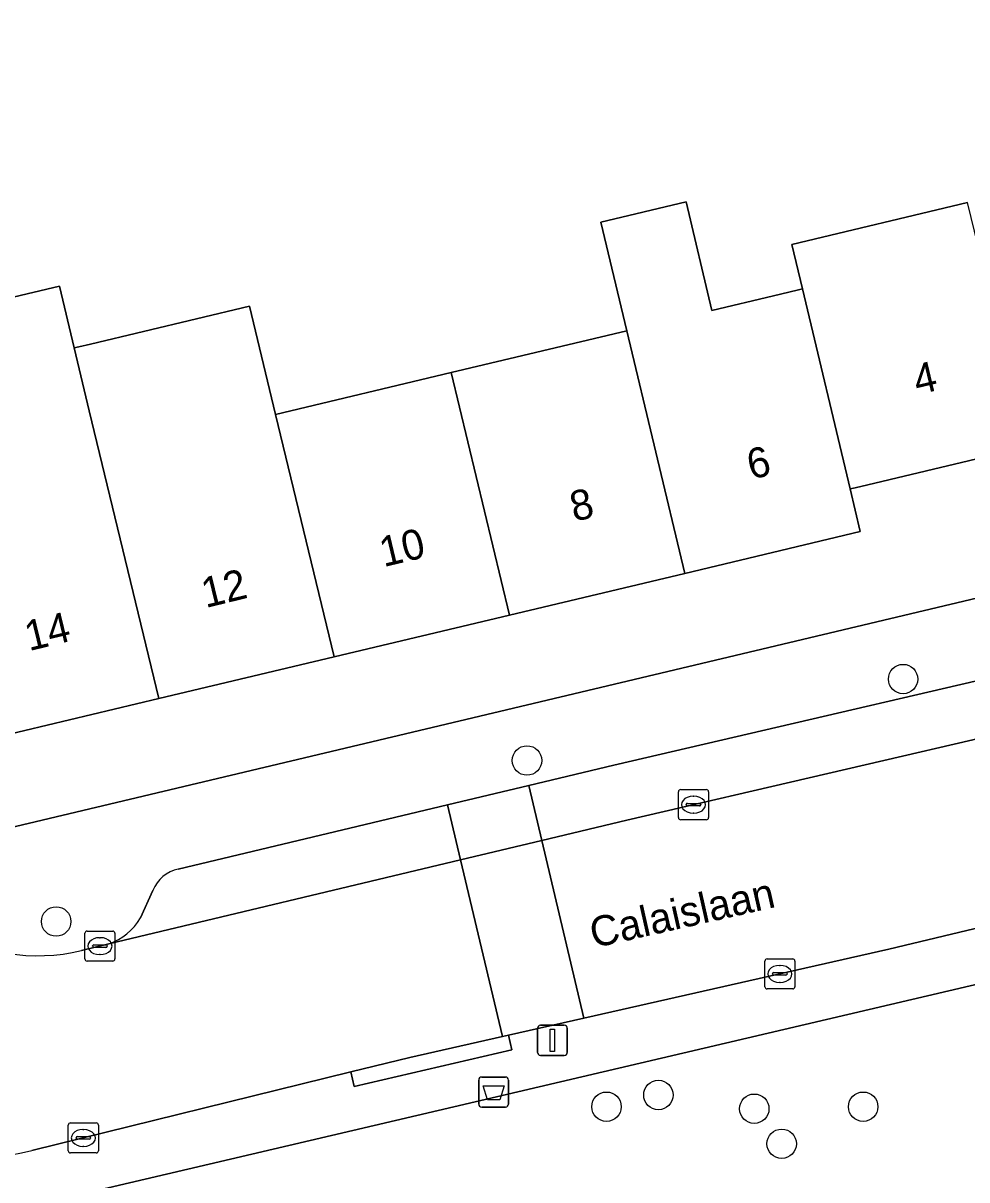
# Model space of a CAD drawing. Extents: x 158472 to 159562, y 388525 to 389606.
# Drawn here: x 159253.72 to 159285.1, y 388662.74 to 388701.19 of the extents above; entities that cross this region are included whole.
import ezdxf

# ---------------------------------------------------------------- set-up
doc = ezdxf.new("R2010")
doc.units = 0
for name, color, linetype in [('IMGEO_Afvalbak', 7, 'Continuous'), ('IMGEO_Boom', 7, 'Continuous'), ('IMGEO_Erf', 7, 'Continuous'), ('IMGEO_Kolk', 7, 'Continuous'), ('IMGEO_Lichtmast', 7, 'Continuous'), ('IMGEO_Openbare_ruimte_label', 7, 'Continuous'), ('IMGEO_Pand', 7, 'Continuous'), ('IMGEO_Pand_nummerreeks', 7, 'Continuous'), ('IMGEO_Parkeervlak_open', 7, 'Continuous'), ('IMGEO_Rijbaan_lokaal_open', 7, 'Continuous'), ('IMGEO_Voetpad_open', 7, 'Continuous')]:
    doc.layers.add(name, color=color, linetype=linetype)

msp = doc.modelspace()

# ---------------------------------------------------------------- linework, layer by layer
at = {"layer": 'IMGEO_Afvalbak'}
for p, q in [((159268.867, 388665.258), (159268.867, 388666.058)), ((159268.867, 388666.058), (159268.867, 388665.258)), ((159268.967, 388666.158), (159269.757, 388666.158)), ((159269.757, 388666.158), (159268.967, 388666.158)), ((159269.857, 388666.058), (159269.857, 388665.258)), ((159269.857, 388665.258), (159269.857, 388666.058)), ((159269.757, 388665.158), (159268.967, 388665.158)), ((159268.967, 388665.158), (159269.757, 388665.158))]:
    msp.add_line(p, q, dxfattribs=at)
msp.add_lwpolyline([(159269.01, 388665.872), (159269.714, 388665.872), (159269.565, 388665.402), (159269.159, 388665.402), (159269.01, 388665.872)], dxfattribs=at)
for centre, start, end in [((159268.967, 388666.058), 90, 180), ((159268.967, 388666.058), 90, 180), ((159269.757, 388666.058), 0, 90), ((159269.757, 388666.058), 360, 90), ((159268.967, 388665.258), 180, 270), ((159268.967, 388665.258), 180, 270), ((159269.757, 388665.258), 270, 0), ((159269.757, 388665.258), 270, 0)]:
    msp.add_arc(centre, 0.1, start, end, dxfattribs=at)
at = {"layer": 'IMGEO_Boom'}
for centre in [(159282.975, 388679.388), (159270.47, 388676.681), (159254.817, 388671.329), (159274.839, 388665.562), (159273.114, 388665.173), (159281.647, 388665.173), (159278.027, 388665.106), (159278.939, 388663.942)]:
    msp.add_circle(centre, 0.489, dxfattribs=at)
at = {"layer": 'IMGEO_Erf'}
for points in [[(159252.598, 388702.579), (159246.138, 388701.041), (159244.902, 388700.833), (159248.324, 388686.408), (159250.026, 388686.813), (159252.887, 388687.494), (159251.88, 388691.726), (159254.925, 388692.451), (159255.418, 388690.396), (159255.57, 388690.432), (159255.96, 388690.525), (159261.243, 388691.782), (159262.111, 388688.185), (159267.951, 388689.575), (159273.788, 388690.965), (159272.923, 388694.572), (159275.759, 388695.251), (159276.618, 388691.638), (159278.669, 388692.126), (159279.449, 388692.312), (159279.629, 388692.355), (159279.276, 388693.835), (159285.114, 388695.224)], [(159287.096, 388687.106), (159281.798, 388685.845), (159281.378, 388685.745), (159281.213, 388685.706), (159281.55, 388684.289), (159275.721, 388682.901), (159269.893, 388681.514), (159264.055, 388680.124), (159258.226, 388678.737), (159252.285, 388677.323), (159251.55, 388680.412), (159249.847, 388680.007), (159251.217, 388673.955), (159295.064, 388684.376)], [(159296.887, 388671.93), (159244.148, 388659.578), (159237.861, 388658.105), (159242.256, 388639.554), (159241.15, 388639.006), (159241.895, 388635.876), (159249.79, 388602.69), (159251.019, 388602.978), (159251.382, 388603.063), (159252.961, 388596.326), (159253.582, 388593.966)]]:
    msp.add_lwpolyline(points, dxfattribs=at)
at = {"layer": 'IMGEO_Kolk'}
for p, q in [((159275.506, 388674.787), (159275.506, 388675.639)), ((159275.581, 388675.713), (159276.433, 388675.713)), ((159276.507, 388675.639), (159276.507, 388674.787)), ((159275.808, 388675.256), (159276.206, 388675.256)), ((159275.994, 388675.493), (159276.019, 388675.493)), ((159275.765, 388675.207), (159275.765, 388675.219)), ((159276.203, 388675.17), (159275.805, 388675.17)), ((159276.017, 388674.933), (159275.992, 388674.933)), ((159276.249, 388675.219), (159276.249, 388675.207)), ((159276.433, 388674.713), (159275.581, 388674.713)), ((159255.847, 388671.012), (159256.699, 388671.012)), ((159255.772, 388670.086), (159255.772, 388670.938)), ((159256.26, 388670.792), (159256.285, 388670.792)), ((159256.773, 388670.938), (159256.773, 388670.086)), ((159256.031, 388670.506), (159256.031, 388670.518)), ((159256.469, 388670.469), (159256.071, 388670.469)), ((159256.074, 388670.555), (159256.472, 388670.555)), ((159256.283, 388670.232), (159256.258, 388670.232)), ((159256.515, 388670.518), (159256.515, 388670.506)), ((159256.699, 388670.012), (159255.847, 388670.012)), ((159278.377, 388669.161), (159278.377, 388670.013)), ((159278.452, 388670.087), (159279.304, 388670.087)), ((159278.865, 388669.867), (159278.89, 388669.867)), ((159279.378, 388670.013), (159279.378, 388669.161)), ((159278.636, 388669.581), (159278.636, 388669.593)), ((159279.074, 388669.544), (159278.676, 388669.544)), ((159278.679, 388669.63), (159279.077, 388669.63)), ((159279.12, 388669.593), (159279.12, 388669.581)), ((159279.304, 388669.087), (159278.452, 388669.087)), ((159278.888, 388669.307), (159278.863, 388669.307)), ((159255.221, 388663.709), (159255.221, 388664.561)), ((159255.296, 388664.635), (159256.148, 388664.635)), ((159256.222, 388664.561), (159256.222, 388663.709)), ((159255.48, 388664.129), (159255.48, 388664.141)), ((159255.918, 388664.092), (159255.52, 388664.092)), ((159255.523, 388664.178), (159255.921, 388664.178)), ((159255.709, 388664.415), (159255.734, 388664.415)), ((159255.964, 388664.141), (159255.964, 388664.129)), ((159255.732, 388663.855), (159255.707, 388663.855)), ((159256.148, 388663.635), (159255.296, 388663.635))]:
    msp.add_line(p, q, dxfattribs=at)
for points in [[(159275.506, 388674.787), (159275.506, 388675.639)], [(159275.581, 388675.713), (159276.433, 388675.713)], [(159276.507, 388675.639), (159276.507, 388674.787)], [(159276.433, 388674.713), (159275.581, 388674.713)], [(159255.847, 388671.012), (159256.699, 388671.012)], [(159255.772, 388670.086), (159255.772, 388670.938)], [(159256.773, 388670.938), (159256.773, 388670.086)], [(159256.699, 388670.012), (159255.847, 388670.012)], [(159278.377, 388669.161), (159278.377, 388670.013)], [(159278.452, 388670.087), (159279.304, 388670.087)], [(159279.378, 388670.013), (159279.378, 388669.161)], [(159279.304, 388669.087), (159278.452, 388669.087)], [(159255.221, 388663.709), (159255.221, 388664.561)], [(159255.296, 388664.635), (159256.148, 388664.635)], [(159256.222, 388664.561), (159256.222, 388663.709)], [(159256.148, 388663.635), (159255.296, 388663.635)]]:
    msp.add_lwpolyline(points, dxfattribs=at)
for centre, radius, start, end in [((159275.583, 388675.637), 0.0765, 91.552, 178.448), ((159275.583, 388675.637), 0.0765, 91.552, 178.448), ((159276.431, 388675.637), 0.0765, 1.552, 88.448), ((159276.431, 388675.637), 0.0765, 1.552, 88.448), ((159275.805, 388675.216), 0.0403, 85.8775, 175.7526), ((159276.21, 388675.218), 0.0386, 1.7309, 96.639), ((159275.802, 388675.206), 0.0366, 178.938, 274.7102), ((159276.206, 388675.213), 0.043, 264.8664, 352.4533), ((159275.583, 388674.789), 0.0765, 181.552, 268.448), ((159275.583, 388674.789), 0.0765, 181.552, 268.448), ((159276.431, 388674.789), 0.0765, 271.552, 358.448), ((159276.431, 388674.789), 0.0765, 271.552, 358.448), ((159255.849, 388670.936), 0.0765, 91.552, 178.448), ((159255.849, 388670.936), 0.0765, 91.552, 178.448), ((159256.697, 388670.936), 0.0765, 1.552, 88.448), ((159256.697, 388670.936), 0.0765, 1.552, 88.448), ((159256.071, 388670.515), 0.0403, 85.8775, 175.7526), ((159256.068, 388670.505), 0.0366, 178.938, 274.7102), ((159256.472, 388670.512), 0.043, 264.8664, 352.4533), ((159256.476, 388670.517), 0.0386, 1.7309, 96.639), ((159255.849, 388670.088), 0.0765, 181.552, 268.448), ((159255.849, 388670.088), 0.0765, 181.552, 268.448), ((159256.697, 388670.088), 0.0765, 271.552, 358.448), ((159256.697, 388670.088), 0.0765, 271.552, 358.448), ((159278.454, 388670.011), 0.0765, 91.552, 178.448), ((159278.454, 388670.011), 0.0765, 91.552, 178.448), ((159279.302, 388670.011), 0.0765, 1.552, 88.448), ((159279.302, 388670.011), 0.0765, 1.552, 88.448), ((159278.676, 388669.59), 0.0403, 85.8775, 175.7526), ((159278.673, 388669.58), 0.0366, 178.938, 274.7102), ((159279.077, 388669.587), 0.043, 264.8664, 352.4533), ((159279.081, 388669.592), 0.0386, 1.7309, 96.639), ((159278.454, 388669.163), 0.0765, 181.552, 268.448), ((159278.454, 388669.163), 0.0765, 181.552, 268.448), ((159279.302, 388669.163), 0.0765, 271.552, 358.448), ((159279.302, 388669.163), 0.0765, 271.552, 358.448), ((159255.298, 388664.559), 0.0765, 91.552, 178.448), ((159255.298, 388664.559), 0.0765, 91.552, 178.448), ((159256.146, 388664.559), 0.0765, 1.552, 88.448), ((159256.146, 388664.559), 0.0765, 1.552, 88.448), ((159255.52, 388664.138), 0.0403, 85.8775, 175.7526), ((159255.517, 388664.128), 0.0366, 178.938, 274.7102), ((159255.921, 388664.135), 0.043, 264.8664, 352.4533), ((159255.925, 388664.14), 0.0386, 1.7309, 96.639), ((159255.298, 388663.711), 0.0765, 181.552, 268.448), ((159255.298, 388663.711), 0.0765, 181.552, 268.448), ((159256.146, 388663.711), 0.0765, 271.552, 358.448), ((159256.146, 388663.711), 0.0765, 271.552, 358.448)]:
    msp.add_arc(centre, radius, start, end, dxfattribs=at)
for centre, major_axis, ratio, start_param, end_param in [((159275.993, 388675.213), (-0.387, 0.002), 0.722429, 4.712389, 7.853982), ((159276.018, 388675.213), (-0.39, 0.002), 0.717154, 1.570796, 4.712389), ((159256.259, 388670.512), (-0.387, 0.002), 0.722429, 4.712389, 7.853982), ((159256.284, 388670.512), (-0.39, 0.002), 0.717154, 1.570796, 4.712389), ((159278.864, 388669.587), (-0.387, 0.002), 0.722429, 4.712389, 7.853982), ((159278.889, 388669.587), (-0.39, 0.002), 0.717154, 1.570796, 4.712389), ((159255.708, 388664.135), (-0.387, 0.002), 0.722429, 4.712389, 7.853982), ((159255.733, 388664.135), (-0.39, 0.002), 0.717154, 1.570796, 4.712389)]:
    msp.add_ellipse(centre, major_axis=major_axis, ratio=ratio, start_param=start_param, end_param=end_param, dxfattribs=at)
at = {"layer": 'IMGEO_Lichtmast'}
for p, q in [((159270.819, 388666.979), (159270.819, 388667.779)), ((159270.819, 388667.779), (159270.819, 388666.979)), ((159270.919, 388667.879), (159271.709, 388667.879)), ((159271.709, 388667.879), (159270.919, 388667.879)), ((159271.809, 388667.779), (159271.809, 388666.979)), ((159271.809, 388666.979), (159271.809, 388667.779)), ((159271.709, 388666.879), (159270.919, 388666.879)), ((159270.919, 388666.879), (159271.709, 388666.879))]:
    msp.add_line(p, q, dxfattribs=at)
msp.add_lwpolyline([(159271.239, 388667.754), (159271.389, 388667.754), (159271.389, 388667.004), (159271.239, 388667.004), (159271.239, 388667.754)], dxfattribs=at)
for centre, start, end in [((159270.919, 388667.779), 90, 180), ((159270.919, 388667.779), 90, 180), ((159271.709, 388667.779), 0, 90), ((159271.709, 388667.779), 360, 90), ((159270.919, 388666.979), 180, 270), ((159270.919, 388666.979), 180, 270), ((159271.709, 388666.979), 270, 0), ((159271.709, 388666.979), 270, 0)]:
    msp.add_arc(centre, 0.1, start, end, dxfattribs=at)
at = {"layer": 'IMGEO_Pand'}
for points in [[(159279.629, 388692.355), (159279.449, 388692.312), (159278.669, 388692.126), (159276.618, 388691.638), (159275.759, 388695.251), (159272.923, 388694.572), (159273.788, 388690.965), (159275.721, 388682.901), (159281.55, 388684.289), (159281.213, 388685.706)], [(159285.114, 388695.224), (159279.276, 388693.835), (159279.629, 388692.355), (159281.213, 388685.706), (159281.378, 388685.745), (159281.798, 388685.845), (159287.096, 388687.106)], [(159255.418, 388690.396), (159254.925, 388692.451), (159251.88, 388691.726), (159252.887, 388687.494), (159250.026, 388686.813), (159248.324, 388686.408), (159249.847, 388680.007), (159251.55, 388680.412), (159252.285, 388677.323), (159258.226, 388678.737), (159255.92, 388688.3)], [(159262.111, 388688.185), (159261.243, 388691.782), (159255.96, 388690.525), (159255.57, 388690.432), (159255.418, 388690.396), (159255.92, 388688.3), (159258.226, 388678.737), (159264.055, 388680.124)], [(159269.893, 388681.514), (159275.721, 388682.901), (159273.788, 388690.965), (159267.951, 388689.575)], [(159264.055, 388680.124), (159269.893, 388681.514), (159267.951, 388689.575), (159262.111, 388688.185)]]:
    msp.add_lwpolyline(points, close=True, dxfattribs=at)
at = {"layer": 'IMGEO_Parkeervlak_open'}
for points in [[(159290.902, 388680.602), (159273.357, 388676.527), (159270.53, 388675.852), (159270.967, 388674.022), (159273.788, 388674.696), (159293.839, 388679.353)], [(159256.572, 388670.582), (159268.264, 388673.376), (159267.831, 388675.207)], [(159267.831, 388675.207), (159258.876, 388673.067)], [(159258.035, 388672.365), (159257.623, 388671.447)]]:
    msp.add_lwpolyline(points, dxfattribs=at)
msp.add_lwpolyline([(159270.53, 388675.852), (159267.831, 388675.207), (159268.264, 388673.376), (159270.967, 388674.022)], close=True, dxfattribs=at)
for centre, radius, start, end in [((159259.085, 388671.961), 1.125, 100.7235, 158.9814), ((159255.863, 388672.514), 2.058, 290.1409, 328.7696)]:
    msp.add_arc(centre, radius, start, end, dxfattribs=at)
at = {"layer": 'IMGEO_Rijbaan_lokaal_open'}
for points in [[(159295.097, 388679.645), (159293.958, 388679.38), (159293.839, 388679.353), (159273.788, 388674.696), (159270.967, 388674.022), (159272.366, 388668.117), (159282.504, 388670.407), (159296.527, 388673.762)], [(159254.009, 388663.714), (159264.618, 388666.327), (159266.573, 388666.808), (159269.654, 388667.504), (159268.264, 388673.376), (159256.572, 388670.582), (159255.66, 388670.364)]]:
    msp.add_lwpolyline(points, dxfattribs=at)
msp.add_lwpolyline([(159270.967, 388674.022), (159268.264, 388673.376), (159269.654, 388667.504), (159269.861, 388667.551), (159272.366, 388668.117)], close=True, dxfattribs=at)
for centre, radius, start, end in [((159254.202, 388676.466), 6.274, 193.0722, 283.437), ((159252.061, 388671.618), 8.141, 207.7466, 283.8484)]:
    msp.add_arc(centre, radius, start, end, dxfattribs=at)
at = {"layer": 'IMGEO_Voetpad_open'}
for points in [[(159295.064, 388684.376), (159251.217, 388673.955), (159249.847, 388680.007), (159248.324, 388686.408), (159244.902, 388700.833), (159246.138, 388701.041), (159245.292, 388704.597), (159244.459, 388708.098), (159243.506, 388712.107), (159242.246, 388711.804), (159241.351, 388715.14), (159240.164, 388720.109), (159238.568, 388726.847), (159237.398, 388731.749)], [(159231.218, 388730.092), (159223.545, 388728.293), (159228.316, 388708.186), (159232.428, 388709.133), (159242.889, 388664.953), (159244.148, 388659.578), (159296.887, 388671.93)], [(159258.876, 388673.067), (159267.831, 388675.207), (159270.53, 388675.852), (159273.357, 388676.527), (159290.902, 388680.602)], [(159296.887, 388671.93), (159296.527, 388673.762), (159282.504, 388670.407), (159272.366, 388668.117), (159269.861, 388667.551), (159269.97, 388667.064), (159264.727, 388665.84), (159264.618, 388666.327), (159254.009, 388663.714)], [(159257.623, 388671.447), (159258.035, 388672.365)], [(159255.66, 388670.364), (159256.572, 388670.582)]]:
    msp.add_lwpolyline(points, dxfattribs=at)
msp.add_lwpolyline([(159264.618, 388666.327), (159264.727, 388665.84), (159269.97, 388667.064), (159269.861, 388667.551), (159269.654, 388667.504), (159266.573, 388666.808)], close=True, dxfattribs=at)
for centre, radius, start, end in [((159254.202, 388676.466), 6.274, 193.0722, 283.437), ((159259.085, 388671.961), 1.125, 100.7235, 158.9814), ((159255.863, 388672.514), 2.058, 290.1409, 328.7696), ((159252.061, 388671.618), 8.141, 207.7466, 283.8484)]:
    msp.add_arc(centre, radius, start, end, dxfattribs=at)

# ---------------------------------------------------------------- texts
at = {"layer": 'IMGEO_Openbare_ruimte_label'}
msp.add_text('Calaislaan', height=1, rotation=12.7153, dxfattribs=at).set_placement((159272.688, 388670.443))
at = {"layer": 'IMGEO_Pand_nummerreeks'}
for s, rotation, p in [('4', 13.39, (159283.45, 388688.828)), ('6', 13.39, (159277.921, 388686.015)), ('8', 13.3894, (159272.037, 388684.614)), ('10', 13.3894, (159265.703, 388683.107)), ('12', 13.7052, (159259.787, 388681.746)), ('14', 13.7052, (159253.913, 388680.313))]:
    msp.add_text(s, height=1, rotation=rotation, dxfattribs=at).set_placement(p)

doc.saveas('drawing.dxf')
